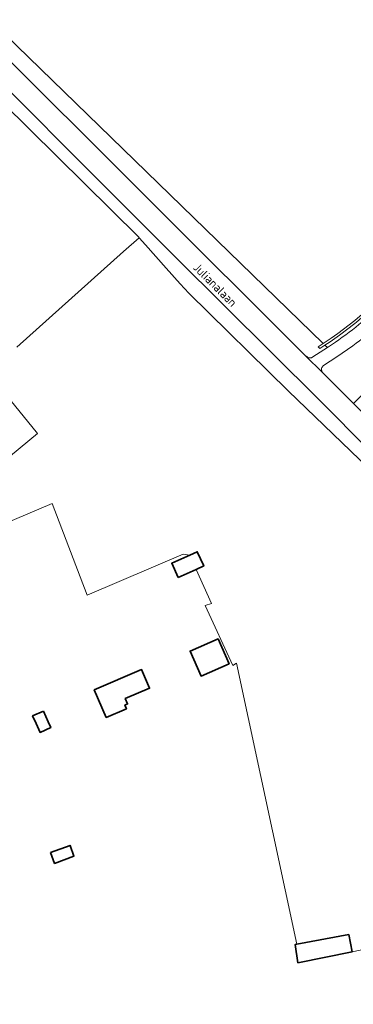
# Model space of a CAD drawing. Extents: x 184422 to 188298, y 343471 to 350189.
# Tile 474 of 513: x 187284 to 187353, y 349228 to 349432. Entities that reach past the tile are written whole.
import ezdxf
from ezdxf.enums import TextEntityAlignment as Align

# ---------------------------------------------------------------- set-up
doc = ezdxf.new("R2010")
doc.units = 0
for name, color, linetype, lineweight in [('B-WA-GR-BEPLANTING_CULTUUR_HEESTERS-GV', 252, 'Continuous', 18), ('B-WA-GR-GRAS-GV', 252, 'Continuous', 13), ('B-WA-OG-TERREIN_CULTUURSCHEIDING-GV', 252, 'Continuous', 18), ('B-WA-OG-TERREIN_ERF-GV', 252, 'Continuous', 18), ('B-WA-OG-TOPOGRAFIE-T18', 252, 'Continuous', 18), ('B-WA-OG-WEG-GV', 252, 'Continuous', 18), ('B-WA-VH-VERHARDING_ASFALT-GV', 252, 'Continuous', 18), ('B-WA-VH-VERHARDING_OPEN-GV', 252, 'Continuous', 18), ('B-WE-OG-BEBOUWING-GV', 250, 'Continuous', 35)]:
    doc.layers.add(name, color=color, linetype=linetype, lineweight=lineweight)
doc.styles.add('NLCS-ISO-M1000-T18', font='NLCS-ISO.ttf', dxfattribs={"height": 1.8})

msp = doc.modelspace()

# ---------------------------------------------------------------- linework, layer by layer
at = {"layer": 'B-WA-GR-BEPLANTING_CULTUUR_HEESTERS-GV', "flags": 128}
msp.add_lwpolyline([(187353.52, 349369.865), (187350.026, 349367.186), (187348.594, 349366.187), (187346.961, 349365.087), (187345.933, 349364.395), (187346.292, 349364.033), (187347.331, 349364.728), (187348.414, 349365.451), (187350.322, 349366.782), (187353.562, 349369.267)], dxfattribs=at)
msp.add_lwpolyline([(187353.52, 349369.865), (187350.026, 349367.186), (187348.594, 349366.187), (187346.961, 349365.087), (187345.933, 349364.395), (187346.292, 349364.033), (187347.331, 349364.728), (187348.414, 349365.451), (187350.322, 349366.782), (187353.562, 349369.267)], dxfattribs=at)
msp.add_lwpolyline([(187353.52, 349369.865), (187350.026, 349367.186), (187348.594, 349366.187), (187346.961, 349365.087), (187345.933, 349364.395), (187346.292, 349364.033), (187347.331, 349364.728), (187348.414, 349365.451), (187350.322, 349366.782), (187353.562, 349369.267)], dxfattribs=at)
at = {"layer": 'B-WA-GR-GRAS-GV', "flags": 128}
for points in [[(187273.548, 349436.474), (187346.961, 349365.087), (187348.594, 349366.187), (187350.026, 349367.186), (187353.52, 349369.865), (187355.568, 349371.619), (187357.95, 349373.805), (187360.208, 349376.03), (187362.064, 349378.003), (187363.003, 349379.119), (187365.095, 349381.78), (187367.021, 349384.496), (187368.119, 349385.664), (187370.413, 349387.419), (187371.584, 349388.018), (187372.81, 349388.502), (187375.381, 349389.095), (187376.739, 349389.188), (187379.302, 349388.942), (187440.698, 349427.798), (187419.631, 349460.793)], [(187273.548, 349436.474), (187346.961, 349365.087), (187348.594, 349366.187), (187350.026, 349367.186), (187353.52, 349369.865), (187355.568, 349371.619), (187357.95, 349373.805), (187360.208, 349376.03), (187362.064, 349378.003), (187363.003, 349379.119), (187365.095, 349381.78), (187367.021, 349384.496), (187368.119, 349385.664), (187370.413, 349387.419), (187371.584, 349388.018), (187372.81, 349388.502), (187375.381, 349389.095), (187376.739, 349389.188), (187379.302, 349388.942), (187440.698, 349427.798), (187419.631, 349460.793)], [(187273.548, 349436.474), (187346.961, 349365.087), (187348.594, 349366.187), (187350.026, 349367.186), (187353.52, 349369.865), (187355.568, 349371.619), (187357.95, 349373.805), (187360.208, 349376.03), (187362.064, 349378.003), (187363.003, 349379.119), (187365.095, 349381.78), (187367.021, 349384.496), (187368.119, 349385.664), (187370.413, 349387.419), (187371.584, 349388.018), (187372.81, 349388.502), (187375.381, 349389.095), (187376.739, 349389.188), (187379.302, 349388.942), (187440.698, 349427.798), (187419.631, 349460.793)], [(187356.369, 349339.205), (187339.797, 349355.207), (187319.066, 349375.509), (187317.276, 349377.517), (187314.414, 349380.727), (187310.089, 349385.578), (187308.771, 349387.056), (187305.551, 349384.172), (187283.371, 349364.303)], [(187356.369, 349339.205), (187339.797, 349355.207), (187319.066, 349375.509), (187317.276, 349377.517), (187314.414, 349380.727), (187310.089, 349385.578), (187308.771, 349387.056), (187305.551, 349384.172), (187283.371, 349364.303)], [(187356.369, 349339.205), (187339.797, 349355.207), (187319.066, 349375.509), (187317.276, 349377.517), (187314.414, 349380.727), (187310.089, 349385.578), (187308.771, 349387.056), (187305.551, 349384.172), (187283.371, 349364.303)], [(187277.463, 349358.91), (187287.7, 349346.348), (187277.985, 349338.399)], [(187277.463, 349358.91), (187287.7, 349346.348), (187277.985, 349338.399)], [(187277.463, 349358.91), (187287.7, 349346.348), (187277.985, 349338.399)], [(187269.471, 349322.801), (187290.731, 349331.828), (187297.972, 349312.796), (187317.882, 349321.291), (187319.296, 349321.124), (187320.828, 349321.819), (187322.174, 349318.851), (187320.637, 349318.154), (187323.786, 349311.071), (187322.468, 349310.671), (187328.249, 349298.155), (187328.979, 349298.63), (187341.486, 349240.241), (187341.145, 349240.177), (187341.717, 349236.413), (187352.955, 349238.651), (187381.733, 349244.703)], [(187269.471, 349322.801), (187290.731, 349331.828), (187297.972, 349312.796), (187317.882, 349321.291), (187319.296, 349321.124), (187320.828, 349321.819), (187322.174, 349318.851), (187320.637, 349318.154), (187323.786, 349311.071), (187322.468, 349310.671), (187328.249, 349298.155), (187328.979, 349298.63), (187341.486, 349240.241), (187341.145, 349240.177), (187341.717, 349236.413), (187352.955, 349238.651), (187381.733, 349244.703)], [(187269.471, 349322.801), (187290.731, 349331.828), (187297.972, 349312.796), (187317.882, 349321.291), (187319.296, 349321.124), (187320.828, 349321.819), (187322.174, 349318.851), (187320.637, 349318.154), (187323.786, 349311.071), (187322.468, 349310.671), (187328.249, 349298.155), (187328.979, 349298.63), (187341.486, 349240.241), (187341.145, 349240.177), (187341.717, 349236.413), (187352.955, 349238.651), (187381.733, 349244.703)]]:
    msp.add_lwpolyline(points, dxfattribs=at)
at = {"layer": 'B-WA-OG-TERREIN_CULTUURSCHEIDING-GV', "flags": 128}
for points in [[(187344.817, 349362.281), (187347.845, 349364.228), (187347.331, 349364.728), (187346.292, 349364.033), (187345.933, 349364.395), (187346.961, 349365.087), (187273.548, 349436.474), (187271.619, 349434.451), (187272.286, 349433.63), (187273.127, 349432.593), (187276.653, 349429.046), (187343.464, 349362.396), (187343.535, 349362.459), (187343.71, 349362.272)], [(187344.817, 349362.281), (187347.845, 349364.228), (187347.331, 349364.728), (187346.292, 349364.033), (187345.933, 349364.395), (187346.961, 349365.087), (187273.548, 349436.474), (187271.619, 349434.451), (187272.286, 349433.63), (187273.127, 349432.593), (187276.653, 349429.046), (187343.464, 349362.396), (187343.535, 349362.459), (187343.71, 349362.272)], [(187344.817, 349362.281), (187347.845, 349364.228), (187347.331, 349364.728), (187346.292, 349364.033), (187345.933, 349364.395), (187346.961, 349365.087), (187273.548, 349436.474), (187271.619, 349434.451), (187272.286, 349433.63), (187273.127, 349432.593), (187276.653, 349429.046), (187343.464, 349362.396), (187343.535, 349362.459), (187343.71, 349362.272)], [(187379.744, 349387.57), (187379.446, 349388.442), (187376.734, 349388.686), (187375.455, 349388.599), (187372.957, 349388.022), (187371.793, 349387.563), (187370.679, 349386.993), (187368.457, 349385.292), (187367.408, 349384.177), (187366.299, 349382.607), (187364.983, 349380.802), (187363.417, 349378.836), (187362.434, 349377.667), (187360.41, 349375.516), (187359.359, 349374.465), (187358.296, 349373.443), (187356.114, 349371.429), (187353.851, 349369.488), (187353.562, 349369.267), (187350.322, 349366.782), (187348.414, 349365.451), (187347.331, 349364.728), (187347.845, 349364.228)], [(187379.744, 349387.57), (187379.446, 349388.442), (187376.734, 349388.686), (187375.455, 349388.599), (187372.957, 349388.022), (187371.793, 349387.563), (187370.679, 349386.993), (187368.457, 349385.292), (187367.408, 349384.177), (187366.299, 349382.607), (187364.983, 349380.802), (187363.417, 349378.836), (187362.434, 349377.667), (187360.41, 349375.516), (187359.359, 349374.465), (187358.296, 349373.443), (187356.114, 349371.429), (187353.851, 349369.488), (187353.562, 349369.267), (187350.322, 349366.782), (187348.414, 349365.451), (187347.331, 349364.728), (187347.845, 349364.228)], [(187379.744, 349387.57), (187379.446, 349388.442), (187376.734, 349388.686), (187375.455, 349388.599), (187372.957, 349388.022), (187371.793, 349387.563), (187370.679, 349386.993), (187368.457, 349385.292), (187367.408, 349384.177), (187366.299, 349382.607), (187364.983, 349380.802), (187363.417, 349378.836), (187362.434, 349377.667), (187360.41, 349375.516), (187359.359, 349374.465), (187358.296, 349373.443), (187356.114, 349371.429), (187353.851, 349369.488), (187353.562, 349369.267), (187350.322, 349366.782), (187348.414, 349365.451), (187347.331, 349364.728), (187347.845, 349364.228)], [(187346.75, 349359.282), (187346.675, 349359.186), (187353.293, 349352.595), (187355.438, 349354.771), (187355.5, 349354.838), (187361.895, 349364.069), (187375.791, 349376.706), (187427.35, 349361.206), (187425.147, 349337.8), (187423.091, 349320.721), (187429.011, 349320.371), (187428.255, 349323.834), (187428.033, 349324.781), (187427.985, 349332.636), (187429.019, 349348.179), (187429.813, 349361.243), (187428.848, 349362.888), (187427.039, 349363.678), (187422.185, 349365.102), (187415.052, 349367.102), (187406.835, 349369.665), (187391.713, 349374.341), (187376.87, 349378.877)], [(187346.75, 349359.282), (187346.675, 349359.186), (187353.293, 349352.595), (187355.438, 349354.771), (187355.5, 349354.838), (187361.895, 349364.069), (187375.791, 349376.706), (187427.35, 349361.206), (187425.147, 349337.8), (187423.091, 349320.721), (187429.011, 349320.371), (187428.255, 349323.834), (187428.033, 349324.781), (187427.985, 349332.636), (187429.019, 349348.179), (187429.813, 349361.243), (187428.848, 349362.888), (187427.039, 349363.678), (187422.185, 349365.102), (187415.052, 349367.102), (187406.835, 349369.665), (187391.713, 349374.341), (187376.87, 349378.877)], [(187346.75, 349359.282), (187346.675, 349359.186), (187353.293, 349352.595), (187355.438, 349354.771), (187355.5, 349354.838), (187361.895, 349364.069), (187375.791, 349376.706), (187427.35, 349361.206), (187425.147, 349337.8), (187423.091, 349320.721), (187429.011, 349320.371), (187428.255, 349323.834), (187428.033, 349324.781), (187427.985, 349332.636), (187429.019, 349348.179), (187429.813, 349361.243), (187428.848, 349362.888), (187427.039, 349363.678), (187422.185, 349365.102), (187415.052, 349367.102), (187406.835, 349369.665), (187391.713, 349374.341), (187376.87, 349378.877)], [(187353.136, 349364.598), (187349.828, 349362.339), (187347.059, 349360.485)], [(187353.136, 349364.598), (187349.828, 349362.339), (187347.059, 349360.485)], [(187353.136, 349364.598), (187349.828, 349362.339), (187347.059, 349360.485)]]:
    msp.add_lwpolyline(points, dxfattribs=at)
at = {"layer": 'B-WA-OG-TERREIN_CULTUURSCHEIDING-GV'}
for points in [[(187349.493, 349365.376, 0.0492619), (187360.208, 349374.332)], [(187349.493, 349365.376, 0.0492619), (187360.208, 349374.332)], [(187349.493, 349365.376, 0.0492619), (187360.208, 349374.332)], [(187363.599, 349373.877, -0.0369777), (187353.136, 349364.598)], [(187363.599, 349373.877, -0.0369777), (187353.136, 349364.598)], [(187363.599, 349373.877, -0.0369777), (187353.136, 349364.598)], [(187347.845, 349364.228, 0.0022034), (187349.493, 349365.376)], [(187347.845, 349364.228, 0.0022034), (187349.493, 349365.376)], [(187347.845, 349364.228, 0.0022034), (187349.493, 349365.376)], [(187343.71, 349362.272, 0.3423662), (187344.817, 349362.281)], [(187343.71, 349362.272, 0.3423662), (187344.817, 349362.281)], [(187343.71, 349362.272, 0.3423662), (187344.817, 349362.281)], [(187347.059, 349360.485, 0.4282404), (187346.75, 349359.282)], [(187347.059, 349360.485, 0.4282404), (187346.75, 349359.282)], [(187347.059, 349360.485, 0.4282404), (187346.75, 349359.282)]]:
    msp.add_lwpolyline(points, format="xyb", dxfattribs=at)
at = {"layer": 'B-WA-OG-TERREIN_ERF-GV', "flags": 128}
for points in [[(187308.771, 349387.056), (187308.686, 349387.151), (187269.04, 349426.304)], [(187308.771, 349387.056), (187308.686, 349387.151), (187269.04, 349426.304)], [(187308.771, 349387.056), (187308.686, 349387.151), (187269.04, 349426.304)], [(187283.371, 349364.303), (187305.551, 349384.172), (187308.771, 349387.056)], [(187283.371, 349364.303), (187305.551, 349384.172), (187308.771, 349387.056)], [(187283.371, 349364.303), (187305.551, 349384.172), (187308.771, 349387.056)], [(187277.985, 349338.399), (187287.7, 349346.348), (187277.463, 349358.91)], [(187277.985, 349338.399), (187287.7, 349346.348), (187277.463, 349358.91)], [(187277.985, 349338.399), (187287.7, 349346.348), (187277.463, 349358.91)], [(187383.751, 349227.226), (187382.338, 349240.915), (187381.908, 349243.348), (187381.733, 349244.703), (187352.955, 349238.651), (187341.717, 349236.413), (187341.145, 349240.177), (187341.486, 349240.241), (187328.979, 349298.63), (187328.249, 349298.155), (187322.468, 349310.671), (187323.786, 349311.071), (187320.637, 349318.154), (187322.174, 349318.851), (187320.828, 349321.819), (187319.296, 349321.124), (187317.882, 349321.291), (187297.972, 349312.796), (187290.731, 349331.828), (187269.471, 349322.801)], [(187383.751, 349227.226), (187382.338, 349240.915), (187381.908, 349243.348), (187381.733, 349244.703), (187352.955, 349238.651), (187341.717, 349236.413), (187341.145, 349240.177), (187341.486, 349240.241), (187328.979, 349298.63), (187328.249, 349298.155), (187322.468, 349310.671), (187323.786, 349311.071), (187320.637, 349318.154), (187322.174, 349318.851), (187320.828, 349321.819), (187319.296, 349321.124), (187317.882, 349321.291), (187297.972, 349312.796), (187290.731, 349331.828), (187269.471, 349322.801)], [(187383.751, 349227.226), (187382.338, 349240.915), (187381.908, 349243.348), (187381.733, 349244.703), (187352.955, 349238.651), (187341.717, 349236.413), (187341.145, 349240.177), (187341.486, 349240.241), (187328.979, 349298.63), (187328.249, 349298.155), (187322.468, 349310.671), (187323.786, 349311.071), (187320.637, 349318.154), (187322.174, 349318.851), (187320.828, 349321.819), (187319.296, 349321.124), (187317.882, 349321.291), (187297.972, 349312.796), (187290.731, 349331.828), (187269.471, 349322.801)]]:
    msp.add_lwpolyline(points, dxfattribs=at)
for points in [[(187321.63, 349295.962), (187319.354, 349301.154), (187325.15, 349303.695), (187327.426, 349298.503)], [(187321.63, 349295.962), (187319.354, 349301.154), (187325.15, 349303.695), (187327.426, 349298.503)], [(187321.63, 349295.962), (187319.354, 349301.154), (187325.15, 349303.695), (187327.426, 349298.503)], [(187309.265, 349297.333), (187310.938, 349293.457), (187305.903, 349291.284), (187306.38, 349290.179), (187305.805, 349289.931), (187306.127, 349289.186), (187301.933, 349287.376), (187299.462, 349293.103)], [(187309.265, 349297.333), (187310.938, 349293.457), (187305.903, 349291.284), (187306.38, 349290.179), (187305.805, 349289.931), (187306.127, 349289.186), (187301.933, 349287.376), (187299.462, 349293.103)], [(187309.265, 349297.333), (187310.938, 349293.457), (187305.903, 349291.284), (187306.38, 349290.179), (187305.805, 349289.931), (187306.127, 349289.186), (187301.933, 349287.376), (187299.462, 349293.103)]]:
    msp.add_lwpolyline(points, close=True, dxfattribs=at)
at = {"layer": 'B-WA-OG-WEG-GV', "flags": 128}
for points in [[(187356.658, 349342.782), (187346.124, 349353.375), (187316.552, 349382.841), (187311.781, 349387.594), (187310.441, 349388.929), (187310.389, 349388.981), (187269.145, 349430.293)], [(187356.658, 349342.782), (187346.124, 349353.375), (187316.552, 349382.841), (187311.781, 349387.594), (187310.441, 349388.929), (187310.389, 349388.981), (187269.145, 349430.293)], [(187356.658, 349342.782), (187346.124, 349353.375), (187316.552, 349382.841), (187311.781, 349387.594), (187310.441, 349388.929), (187310.389, 349388.981), (187269.145, 349430.293)], [(187269.04, 349426.304), (187308.686, 349387.151), (187308.771, 349387.056), (187310.089, 349385.578), (187314.414, 349380.727), (187317.276, 349377.517), (187319.066, 349375.509), (187339.797, 349355.207), (187356.369, 349339.205), (187365.411, 349330.251), (187368.451, 349326.102), (187368.614, 349325.88), (187370.822, 349321.227), (187372.392, 349315.177), (187374.852, 349295.804), (187377.3, 349277.262), (187379.564, 349261.449), (187381.733, 349244.703), (187381.908, 349243.348), (187382.338, 349240.915), (187383.751, 349227.226), (187384.076, 349224.078), (187386.308, 349206.843), (187387.158, 349194.008)], [(187269.04, 349426.304), (187308.686, 349387.151), (187308.771, 349387.056), (187310.089, 349385.578), (187314.414, 349380.727), (187317.276, 349377.517), (187319.066, 349375.509), (187339.797, 349355.207), (187356.369, 349339.205), (187365.411, 349330.251), (187368.451, 349326.102), (187368.614, 349325.88), (187370.822, 349321.227), (187372.392, 349315.177), (187374.852, 349295.804), (187377.3, 349277.262), (187379.564, 349261.449), (187381.733, 349244.703), (187381.908, 349243.348), (187382.338, 349240.915), (187383.751, 349227.226), (187384.076, 349224.078), (187386.308, 349206.843), (187387.158, 349194.008)], [(187269.04, 349426.304), (187308.686, 349387.151), (187308.771, 349387.056), (187310.089, 349385.578), (187314.414, 349380.727), (187317.276, 349377.517), (187319.066, 349375.509), (187339.797, 349355.207), (187356.369, 349339.205), (187365.411, 349330.251), (187368.451, 349326.102), (187368.614, 349325.88), (187370.822, 349321.227), (187372.392, 349315.177), (187374.852, 349295.804), (187377.3, 349277.262), (187379.564, 349261.449), (187381.733, 349244.703), (187381.908, 349243.348), (187382.338, 349240.915), (187383.751, 349227.226), (187384.076, 349224.078), (187386.308, 349206.843), (187387.158, 349194.008)]]:
    msp.add_lwpolyline(points, dxfattribs=at)
at = {"layer": 'B-WA-VH-VERHARDING_ASFALT-GV', "flags": 128}
for points in [[(187346.675, 349359.186), (187343.464, 349362.396), (187276.653, 349429.046), (187273.127, 349432.593), (187272.286, 349433.63), (187271.619, 349434.451), (187270.772, 349435.495), (187269.838, 349436.752), (187269.155, 349438.161)], [(187346.675, 349359.186), (187343.464, 349362.396), (187276.653, 349429.046), (187273.127, 349432.593), (187272.286, 349433.63), (187271.619, 349434.451), (187270.772, 349435.495), (187269.838, 349436.752), (187269.155, 349438.161)], [(187346.675, 349359.186), (187343.464, 349362.396), (187276.653, 349429.046), (187273.127, 349432.593), (187272.286, 349433.63), (187271.619, 349434.451), (187270.772, 349435.495), (187269.838, 349436.752), (187269.155, 349438.161)], [(187269.145, 349430.293), (187310.389, 349388.981), (187310.441, 349388.929), (187311.781, 349387.594), (187316.552, 349382.841), (187346.124, 349353.375), (187356.658, 349342.782)], [(187269.145, 349430.293), (187310.389, 349388.981), (187310.441, 349388.929), (187311.781, 349387.594), (187316.552, 349382.841), (187346.124, 349353.375), (187356.658, 349342.782)], [(187269.145, 349430.293), (187310.389, 349388.981), (187310.441, 349388.929), (187311.781, 349387.594), (187316.552, 349382.841), (187346.124, 349353.375), (187356.658, 349342.782)], [(187360.298, 349345.618), (187353.293, 349352.595), (187346.675, 349359.186)], [(187360.298, 349345.618), (187353.293, 349352.595), (187346.675, 349359.186)], [(187360.298, 349345.618), (187353.293, 349352.595), (187346.675, 349359.186)]]:
    msp.add_lwpolyline(points, dxfattribs=at)
at = {"layer": 'B-WA-VH-VERHARDING_OPEN-GV'}
for points in [[(187360.208, 349374.332, -0.0492619), (187349.493, 349365.376)], [(187360.208, 349374.332, -0.0492619), (187349.493, 349365.376)], [(187360.208, 349374.332, -0.0492619), (187349.493, 349365.376)], [(187353.136, 349364.598, 0.0369777), (187363.599, 349373.877)], [(187353.136, 349364.598, 0.0369777), (187363.599, 349373.877)], [(187353.136, 349364.598, 0.0369777), (187363.599, 349373.877)], [(187349.493, 349365.376, -0.0022034), (187347.845, 349364.228)], [(187349.493, 349365.376, -0.0022034), (187347.845, 349364.228)], [(187349.493, 349365.376, -0.0022034), (187347.845, 349364.228)], [(187344.817, 349362.281, -0.3423662), (187343.71, 349362.272)], [(187344.817, 349362.281, -0.3423662), (187343.71, 349362.272)], [(187344.817, 349362.281, -0.3423662), (187343.71, 349362.272)], [(187346.75, 349359.282, -0.4282404), (187347.059, 349360.485)], [(187346.75, 349359.282, -0.4282404), (187347.059, 349360.485)], [(187346.75, 349359.282, -0.4282404), (187347.059, 349360.485)]]:
    msp.add_lwpolyline(points, format="xyb", dxfattribs=at)
at = {"layer": 'B-WA-VH-VERHARDING_OPEN-GV', "flags": 128}
for points in [[(187347.059, 349360.485), (187349.828, 349362.339), (187353.136, 349364.598)], [(187347.059, 349360.485), (187349.828, 349362.339), (187353.136, 349364.598)], [(187347.059, 349360.485), (187349.828, 349362.339), (187353.136, 349364.598)], [(187343.71, 349362.272), (187343.535, 349362.459), (187343.464, 349362.396), (187346.675, 349359.186), (187346.75, 349359.282)], [(187343.71, 349362.272), (187343.535, 349362.459), (187343.464, 349362.396), (187346.675, 349359.186), (187346.75, 349359.282)], [(187343.71, 349362.272), (187343.535, 349362.459), (187343.464, 349362.396), (187346.675, 349359.186), (187346.75, 349359.282)], [(187347.845, 349364.228), (187344.817, 349362.281)], [(187347.845, 349364.228), (187344.817, 349362.281)], [(187347.845, 349364.228), (187344.817, 349362.281)]]:
    msp.add_lwpolyline(points, dxfattribs=at)
at = {"layer": 'B-WE-OG-BEBOUWING-GV', "flags": 128}
for points in [[(187316.872, 349316.447), (187320.637, 349318.154), (187322.174, 349318.851), (187320.828, 349321.819), (187319.296, 349321.124), (187315.527, 349319.415)], [(187316.872, 349316.447), (187320.637, 349318.154), (187322.174, 349318.851), (187320.828, 349321.819), (187319.296, 349321.124), (187315.527, 349319.415)], [(187316.872, 349316.447), (187320.637, 349318.154), (187322.174, 349318.851), (187320.828, 349321.819), (187319.296, 349321.124), (187315.527, 349319.415)], [(187327.426, 349298.503), (187325.15, 349303.695), (187319.354, 349301.154), (187321.63, 349295.962)], [(187327.426, 349298.503), (187325.15, 349303.695), (187319.354, 349301.154), (187321.63, 349295.962)], [(187327.426, 349298.503), (187325.15, 349303.695), (187319.354, 349301.154), (187321.63, 349295.962)], [(187299.462, 349293.103), (187301.933, 349287.376), (187306.127, 349289.186), (187305.805, 349289.931), (187306.38, 349290.179), (187305.903, 349291.284), (187310.938, 349293.457), (187309.265, 349297.333)], [(187299.462, 349293.103), (187301.933, 349287.376), (187306.127, 349289.186), (187305.805, 349289.931), (187306.38, 349290.179), (187305.903, 349291.284), (187310.938, 349293.457), (187309.265, 349297.333)], [(187299.462, 349293.103), (187301.933, 349287.376), (187306.127, 349289.186), (187305.805, 349289.931), (187306.38, 349290.179), (187305.903, 349291.284), (187310.938, 349293.457), (187309.265, 349297.333)], [(187288.896, 349288.7), (187286.669, 349287.708), (187287.387, 349286.096), (187288.198, 349284.276), (187290.425, 349285.268), (187289.889, 349286.471)], [(187288.896, 349288.7), (187286.669, 349287.708), (187287.387, 349286.096), (187288.198, 349284.276), (187290.425, 349285.268), (187289.889, 349286.471)], [(187288.896, 349288.7), (187286.669, 349287.708), (187287.387, 349286.096), (187288.198, 349284.276), (187290.425, 349285.268), (187289.889, 349286.471)], [(187290.38, 349259.29), (187291.207, 349257.044), (187295.252, 349258.534), (187294.426, 349260.78)], [(187290.38, 349259.29), (187291.207, 349257.044), (187295.252, 349258.534), (187294.426, 349260.78)], [(187290.38, 349259.29), (187291.207, 349257.044), (187295.252, 349258.534), (187294.426, 349260.78)], [(187341.717, 349236.413), (187352.955, 349238.651), (187352.281, 349242.258), (187341.486, 349240.241), (187341.145, 349240.177)], [(187341.717, 349236.413), (187352.955, 349238.651), (187352.281, 349242.258), (187341.486, 349240.241), (187341.145, 349240.177)], [(187341.717, 349236.413), (187352.955, 349238.651), (187352.281, 349242.258), (187341.486, 349240.241), (187341.145, 349240.177)]]:
    msp.add_lwpolyline(points, close=True, dxfattribs=at)

# ---------------------------------------------------------------- texts
at = {"layer": 'B-WA-OG-TOPOGRAFIE-T18', "style": 'NLCS-ISO-M1000-T18'}
msp.add_text('Julianalaan', height=1.8, rotation=315, dxfattribs=at).set_placement((187324.544, 349377.276), align=Align.MIDDLE)
msp.add_text('Julianalaan', height=1.8, rotation=315, dxfattribs=at).set_placement((187324.544, 349377.276), align=Align.MIDDLE)
msp.add_text('Julianalaan', height=1.8, rotation=315, dxfattribs=at).set_placement((187324.544, 349377.276), align=Align.MIDDLE)

doc.saveas('drawing.dxf')
